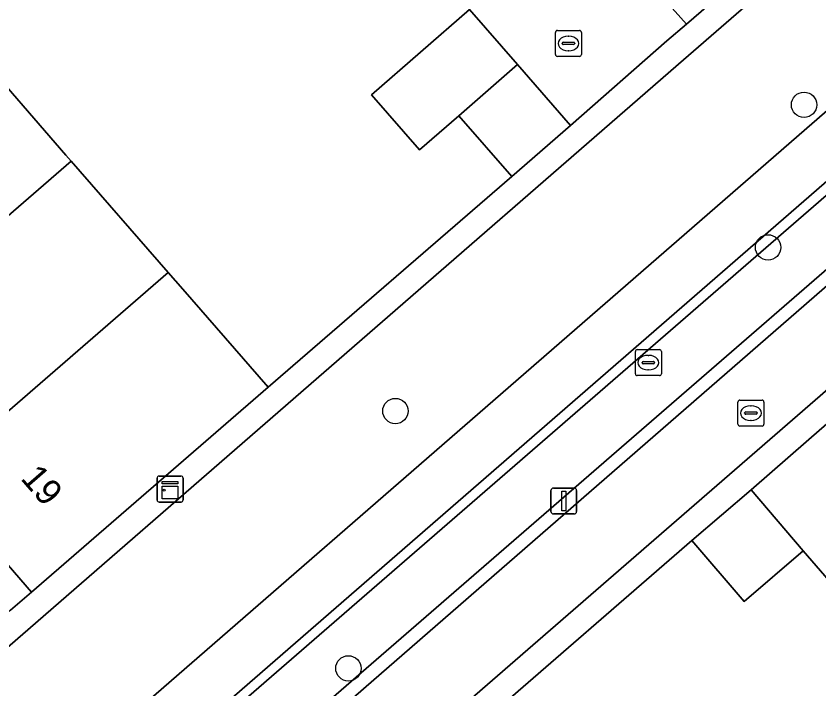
# Model space of a CAD drawing. Extents: x 155887 to 156869, y 383880 to 384678.
# Drawn here: x 156645.94 to 156676.87, y 384425.76 to 384451.7 of the extents above; entities that cross this region are included whole.
import ezdxf

# ---------------------------------------------------------------- set-up
doc = ezdxf.new("R2010")
doc.units = 0
for name, color, linetype in [('IMGEO_Boom', 7, 'Continuous'), ('IMGEO_Erf', 7, 'Continuous'), ('IMGEO_Fietspad_gesloten', 7, 'Continuous'), ('IMGEO_Greppel_droge_sloot', 7, 'Continuous'), ('IMGEO_Groenvoorziening', 7, 'Continuous'), ('IMGEO_Haag', 7, 'Continuous'), ('IMGEO_Kast', 7, 'Continuous'), ('IMGEO_Kolk', 7, 'Continuous'), ('IMGEO_Lichtmast', 7, 'Continuous'), ('IMGEO_Muur', 7, 'Continuous'), ('IMGEO_Pand', 7, 'Continuous'), ('IMGEO_Pand_nummerreeks', 7, 'Continuous'), ('IMGEO_Rijbaan_lokaal_open', 7, 'Continuous'), ('IMGEO_Rioolput', 7, 'Continuous'), ('IMGEO_Voetpad_gesloten', 7, 'Continuous'), ('IMGEO_Voetpad_open', 7, 'Continuous')]:
    doc.layers.add(name, color=color, linetype=linetype)

msp = doc.modelspace()

# ---------------------------------------------------------------- linework, layer by layer
at = {"layer": 'IMGEO_Boom'}
for centre in [(156676.299, 384448.277), (156674.911, 384442.78), (156660.554, 384436.472), (156658.741, 384426.552)]:
    msp.add_circle(centre, 0.489, dxfattribs=at)
at = {"layer": 'IMGEO_Erf'}
for points in [[(156644.308, 384450.425), (156647.852, 384446.339), (156648.057, 384446.104), (156651.8, 384441.808), (156652.361, 384441.164), (156655.645, 384437.393), (156665.041, 384445.513), (156662.999, 384447.856), (156661.488, 384446.539), (156659.638, 384448.662), (156663.41, 384451.95)], [(156694.83, 384409.651), (156691.212, 384413.843), (156688.946, 384411.877), (156687.029, 384414.086), (156685.134, 384416.27), (156687.4, 384418.236), (156683.744, 384422.459), (156681.48, 384420.491), (156679.577, 384422.681), (156677.682, 384424.861), (156679.946, 384426.829), (156676.27, 384431.087), (156673.994, 384429.132), (156671.98, 384431.477), (156663.922, 384424.487), (156667.2, 384420.711), (156667.801, 384420.018), (156671.538, 384415.712), (156675.271, 384411.411), (156679.001, 384407.114)]]:
    msp.add_lwpolyline(points, dxfattribs=at)
at = {"layer": 'IMGEO_Fietspad_gesloten'}
msp.add_lwpolyline([(156609.06, 384378.112), (156647.459, 384411.414), (156648.273, 384412.157), (156650.627, 384414.2), (156652.604, 384415.933), (156655.05, 384418.021), (156655.841, 384418.754), (156699.656, 384456.806), (156703.454, 384460.126), (156701.605, 384462.621), (156699.563, 384460.901), (156697.799, 384459.264), (156650.644, 384418.21), (156648.55, 384416.417), (156603.807, 384377.588)], dxfattribs=at)
at = {"layer": 'IMGEO_Greppel_droge_sloot'}
msp.add_lwpolyline([(156652.773, 384420.778), (156697.219, 384459.342), (156695.807, 384460.981), (156651.427, 384422.463)], close=True, dxfattribs=at)
at = {"layer": 'IMGEO_Groenvoorziening'}
for points in [[(156643.922, 384425.899), (156671.658, 384450.006), (156686.638, 384463.025), (156685.989, 384463.774), (156683.73, 384461.823), (156681.579, 384459.954), (156674.416, 384453.686), (156671.766, 384451.386), (156671.012, 384450.741), (156667.303, 384447.484), (156665.041, 384445.513), (156655.645, 384437.393), (156646.534, 384429.494), (156645.729, 384428.793), (156643.263, 384426.645)], [(156647.308, 384422.068), (156689.968, 384459.184), (156686.638, 384463.025), (156671.658, 384450.006), (156643.922, 384425.899)], [(156651.427, 384422.463), (156695.807, 384460.981), (156697.219, 384459.342), (156652.773, 384420.778)], [(156678.755, 384437.354), (156681.755, 384439.97), (156685.318, 384443.077), (156687.479, 384444.955), (156694.403, 384450.97), (156695.077, 384451.562), (156700.276, 384456.121), (156699.656, 384456.806), (156655.841, 384418.754), (156655.05, 384418.021), (156652.604, 384415.933), (156653.228, 384415.201), (156655.675, 384417.322), (156656.48, 384418.02), (156663.922, 384424.487), (156671.98, 384431.477), (156674.256, 384433.432), (156676.477, 384435.368)]]:
    msp.add_lwpolyline(points, close=True, dxfattribs=at)
for points in [[(156697.799, 384459.264), (156695.874, 384461.602), (156648.869, 384420.721)], [(156648.79, 384420.369), (156650.644, 384418.21), (156697.799, 384459.264)]]:
    msp.add_lwpolyline(points, dxfattribs=at)
at = {"layer": 'IMGEO_Haag'}
for points in [[(156643.922, 384425.899), (156671.658, 384450.006), (156686.638, 384463.025), (156685.989, 384463.774), (156683.73, 384461.823), (156681.579, 384459.954), (156674.416, 384453.686), (156671.766, 384451.386), (156671.012, 384450.741), (156667.303, 384447.484), (156665.041, 384445.513), (156655.645, 384437.393), (156646.534, 384429.494), (156645.729, 384428.793), (156643.263, 384426.645)], [(156678.755, 384437.354), (156681.755, 384439.97), (156685.318, 384443.077), (156687.479, 384444.955), (156694.403, 384450.97), (156695.077, 384451.562), (156700.276, 384456.121), (156699.656, 384456.806), (156655.841, 384418.754), (156655.05, 384418.021), (156652.604, 384415.933), (156653.228, 384415.201), (156655.675, 384417.322), (156656.48, 384418.02), (156663.922, 384424.487), (156671.98, 384431.477), (156674.256, 384433.432), (156676.477, 384435.368)]]:
    msp.add_lwpolyline(points, close=True, dxfattribs=at)
at = {"layer": 'IMGEO_Kast'}
for p, q in [((156651.37, 384433.037), (156651.37, 384433.878)), ((156651.37, 384433.878), (156651.37, 384433.037)), ((156651.445, 384433.962), (156652.286, 384433.962)), ((156652.286, 384433.962), (156651.445, 384433.962)), ((156652.37, 384433.887), (156652.37, 384433.046)), ((156652.37, 384433.046), (156652.37, 384433.887)), ((156652.295, 384432.962), (156651.454, 384432.962)), ((156651.454, 384432.962), (156652.295, 384432.962))]:
    msp.add_line(p, q, dxfattribs=at)
for points in [[(156651.565, 384433.752), (156652.165, 384433.752), (156652.165, 384433.667), (156651.565, 384433.667), (156651.565, 384433.752)], [(156651.565, 384433.577), (156652.165, 384433.577), (156652.165, 384433.088), (156651.565, 384433.088), (156651.565, 384433.577)]]:
    msp.add_lwpolyline(points, dxfattribs=at)
msp.add_circle((156651.649, 384433.426), 0.0377, dxfattribs=at)
for centre, start, end in [((156651.448, 384433.884), 92.4484, 184.2845), ((156651.448, 384433.884), 92.4484, 184.2845), ((156652.292, 384433.884), 2.4484, 94.2845), ((156652.292, 384433.884), 2.4484, 94.2845), ((156651.448, 384433.04), 182.4484, 274.2845), ((156651.448, 384433.04), 182.4484, 274.2845), ((156652.292, 384433.04), 272.4484, 4.2845), ((156652.292, 384433.04), 272.4484, 4.2845)]:
    msp.add_arc(centre, 0.0779, start, end, dxfattribs=at)
at = {"layer": 'IMGEO_Kolk'}
for p, q in [((156669.799, 384437.912), (156669.799, 384438.764)), ((156669.874, 384438.838), (156670.726, 384438.838)), ((156670.8, 384438.764), (156670.8, 384437.912)), ((156670.101, 384438.381), (156670.499, 384438.381)), ((156670.287, 384438.618), (156670.312, 384438.618)), ((156670.058, 384438.332), (156670.058, 384438.344)), ((156670.496, 384438.295), (156670.098, 384438.295)), ((156670.542, 384438.344), (156670.542, 384438.332)), ((156670.726, 384437.838), (156669.874, 384437.838)), ((156670.31, 384438.058), (156670.285, 384438.058))]:
    msp.add_line(p, q, dxfattribs=at)
for points in [[(156669.799, 384437.912), (156669.799, 384438.764)], [(156669.874, 384438.838), (156670.726, 384438.838)], [(156670.8, 384438.764), (156670.8, 384437.912)], [(156670.726, 384437.838), (156669.874, 384437.838)]]:
    msp.add_lwpolyline(points, dxfattribs=at)
for centre, radius, start, end in [((156669.876, 384438.762), 0.0765, 91.552, 178.448), ((156669.876, 384438.762), 0.0765, 91.552, 178.448), ((156670.724, 384438.762), 0.0765, 1.552, 88.448), ((156670.724, 384438.762), 0.0765, 1.552, 88.448), ((156670.098, 384438.341), 0.0403, 85.8775, 175.7526), ((156670.503, 384438.343), 0.0386, 1.7309, 96.639), ((156670.095, 384438.331), 0.0366, 178.938, 274.7102), ((156670.499, 384438.338), 0.043, 264.8664, 352.4533), ((156669.876, 384437.914), 0.0765, 181.552, 268.448), ((156669.876, 384437.914), 0.0765, 181.552, 268.448), ((156670.724, 384437.914), 0.0765, 271.552, 358.448), ((156670.724, 384437.914), 0.0765, 271.552, 358.448)]:
    msp.add_arc(centre, radius, start, end, dxfattribs=at)
for centre, major_axis, ratio, start_param, end_param in [((156670.286, 384438.338), (-0.387, 0.002), 0.722429, 4.712389, 7.853982), ((156670.311, 384438.338), (-0.39, 0.002), 0.717154, 1.570796, 4.712389)]:
    msp.add_ellipse(centre, major_axis=major_axis, ratio=ratio, start_param=start_param, end_param=end_param, dxfattribs=at)
at = {"layer": 'IMGEO_Lichtmast'}
for p, q in [((156666.645, 384433.504), (156667.435, 384433.504)), ((156667.435, 384433.504), (156666.645, 384433.504)), ((156666.545, 384432.604), (156666.545, 384433.404)), ((156666.545, 384433.404), (156666.545, 384432.604)), ((156667.535, 384433.404), (156667.535, 384432.604)), ((156667.535, 384432.604), (156667.535, 384433.404)), ((156667.435, 384432.504), (156666.645, 384432.504)), ((156666.645, 384432.504), (156667.435, 384432.504))]:
    msp.add_line(p, q, dxfattribs=at)
msp.add_lwpolyline([(156666.965, 384433.379), (156667.115, 384433.379), (156667.115, 384432.629), (156666.965, 384432.629), (156666.965, 384433.379)], dxfattribs=at)
for centre, start, end in [((156666.645, 384433.404), 90, 180), ((156666.645, 384433.404), 90, 180), ((156667.435, 384433.404), 0, 90), ((156667.435, 384433.404), 360, 90), ((156666.645, 384432.604), 180, 270), ((156666.645, 384432.604), 180, 270), ((156667.435, 384432.604), 270, 0), ((156667.435, 384432.604), 270, 0)]:
    msp.add_arc(centre, 0.1, start, end, dxfattribs=at)
at = {"layer": 'IMGEO_Muur'}
for points in [[(156655.645, 384437.393), (156665.041, 384445.513)], [(156674.256, 384433.432), (156676.477, 384435.368)], [(156663.922, 384424.487), (156671.98, 384431.477)]]:
    msp.add_lwpolyline(points, dxfattribs=at)
at = {"layer": 'IMGEO_Pand'}
for points in [[(156674.416, 384453.686), (156672.653, 384455.717), (156670.007, 384453.361), (156671.766, 384451.386)], [(156665.261, 384449.827), (156663.41, 384451.95), (156659.638, 384448.662), (156661.488, 384446.539), (156662.999, 384447.856)], [(156648.057, 384446.104), (156647.852, 384446.339), (156644.308, 384450.425), (156642.646, 384448.968), (156635.219, 384442.515), (156638.955, 384438.216)], [(156667.303, 384447.484), (156665.261, 384449.827), (156662.999, 384447.856), (156665.041, 384445.513)], [(156642.691, 384433.916), (156651.8, 384441.808), (156648.057, 384446.104), (156638.955, 384438.216)], [(156642.691, 384433.916), (156646.534, 384429.494), (156655.645, 384437.393), (156652.361, 384441.164), (156651.8, 384441.808)], [(156676.27, 384431.087), (156674.256, 384433.432), (156671.98, 384431.477), (156673.994, 384429.132)]]:
    msp.add_lwpolyline(points, close=True, dxfattribs=at)
at = {"layer": 'IMGEO_Rijbaan_lokaal_open'}
for points in [[(156642.866, 384475.624), (156644.964, 384473.205), (156646.658, 384471.252), (156650.325, 384467.021), (156652.213, 384464.839), (156654.119, 384462.636), (156655.909, 384460.577), (156657.79, 384458.413), (156659.71, 384456.203), (156661.589, 384454.039), (156663.41, 384451.95), (156665.261, 384449.827), (156667.303, 384447.484), (156671.012, 384450.741), (156671.766, 384451.386), (156670.007, 384453.361), (156666.786, 384457.082), (156664.438, 384459.795), (156663.032, 384461.417), (156661.566, 384463.108), (156657.368, 384467.945), (156655.954, 384469.575), (156654.488, 384471.265), (156650.293, 384476.109)], [(156702.283, 384410.209), (156698.087, 384415.045), (156696.604, 384416.75), (156695.197, 384418.367), (156691.003, 384423.205), (156689.537, 384424.895), (156688.121, 384426.526), (156683.926, 384431.359), (156682.469, 384433.039), (156681.04, 384434.688), (156678.915, 384437.168), (156678.755, 384437.354), (156676.477, 384435.368), (156674.256, 384433.432), (156676.27, 384431.087), (156679.946, 384426.829), (156681.844, 384424.645), (156683.744, 384422.459), (156687.4, 384418.236), (156689.295, 384416.053), (156691.212, 384413.843), (156694.83, 384409.651)]]:
    msp.add_lwpolyline(points, dxfattribs=at)
at = {"layer": 'IMGEO_Rioolput'}
for p, q in [((156666.719, 384450.216), (156666.719, 384451.068)), ((156666.794, 384451.142), (156667.646, 384451.142)), ((156667.72, 384451.068), (156667.72, 384450.216)), ((156667.207, 384450.922), (156667.232, 384450.922)), ((156666.978, 384450.636), (156666.978, 384450.648)), ((156667.416, 384450.599), (156667.018, 384450.599)), ((156667.021, 384450.685), (156667.419, 384450.685)), ((156667.462, 384450.648), (156667.462, 384450.636)), ((156667.646, 384450.142), (156666.794, 384450.142)), ((156667.23, 384450.362), (156667.205, 384450.362)), ((156673.826, 384436.892), (156674.678, 384436.892)), ((156673.751, 384435.966), (156673.751, 384436.818)), ((156674.239, 384436.672), (156674.264, 384436.672)), ((156674.752, 384436.818), (156674.752, 384435.966)), ((156674.01, 384436.386), (156674.01, 384436.398)), ((156674.448, 384436.349), (156674.05, 384436.349)), ((156674.053, 384436.435), (156674.451, 384436.435)), ((156674.494, 384436.398), (156674.494, 384436.386)), ((156674.262, 384436.112), (156674.237, 384436.112)), ((156674.678, 384435.892), (156673.826, 384435.892))]:
    msp.add_line(p, q, dxfattribs=at)
for points in [[(156666.719, 384450.216), (156666.719, 384451.068)], [(156666.794, 384451.142), (156667.646, 384451.142)], [(156667.72, 384451.068), (156667.72, 384450.216)], [(156667.646, 384450.142), (156666.794, 384450.142)], [(156673.826, 384436.892), (156674.678, 384436.892)], [(156673.751, 384435.966), (156673.751, 384436.818)], [(156674.752, 384436.818), (156674.752, 384435.966)], [(156674.678, 384435.892), (156673.826, 384435.892)]]:
    msp.add_lwpolyline(points, dxfattribs=at)
for centre, radius, start, end in [((156666.796, 384451.066), 0.0765, 91.552, 178.448), ((156666.796, 384451.066), 0.0765, 91.552, 178.448), ((156667.644, 384451.066), 0.0765, 1.552, 88.448), ((156667.644, 384451.066), 0.0765, 1.552, 88.448), ((156667.018, 384450.645), 0.0403, 85.8775, 175.7526), ((156667.015, 384450.635), 0.0366, 178.938, 274.7102), ((156667.419, 384450.642), 0.043, 264.8664, 352.4533), ((156667.423, 384450.647), 0.0386, 1.7309, 96.639), ((156666.796, 384450.218), 0.0765, 181.552, 268.448), ((156666.796, 384450.218), 0.0765, 181.552, 268.448), ((156667.644, 384450.218), 0.0765, 271.552, 358.448), ((156667.644, 384450.218), 0.0765, 271.552, 358.448), ((156673.828, 384436.816), 0.0765, 91.552, 178.448), ((156673.828, 384436.816), 0.0765, 91.552, 178.448), ((156674.676, 384436.816), 0.0765, 1.552, 88.448), ((156674.676, 384436.816), 0.0765, 1.552, 88.448), ((156674.05, 384436.395), 0.0403, 85.8775, 175.7526), ((156674.047, 384436.385), 0.0366, 178.938, 274.7102), ((156674.451, 384436.392), 0.043, 264.8664, 352.4533), ((156674.455, 384436.397), 0.0386, 1.7309, 96.639), ((156673.828, 384435.968), 0.0765, 181.552, 268.448), ((156673.828, 384435.968), 0.0765, 181.552, 268.448), ((156674.676, 384435.968), 0.0765, 271.552, 358.448), ((156674.676, 384435.968), 0.0765, 271.552, 358.448)]:
    msp.add_arc(centre, radius, start, end, dxfattribs=at)
for centre, major_axis, ratio, start_param, end_param in [((156667.206, 384450.642), (-0.387, 0.002), 0.722429, 4.712389, 7.853982), ((156667.231, 384450.642), (-0.39, 0.002), 0.717154, 1.570796, 4.712389), ((156674.238, 384436.392), (-0.387, 0.002), 0.722429, 4.712389, 7.853982), ((156674.263, 384436.392), (-0.39, 0.002), 0.717154, 1.570796, 4.712389)]:
    msp.add_ellipse(centre, major_axis=major_axis, ratio=ratio, start_param=start_param, end_param=end_param, dxfattribs=at)
at = {"layer": 'IMGEO_Voetpad_gesloten'}
msp.add_lwpolyline([(156602.253, 384380.125), (156646.409, 384418.594), (156646.444, 384418.656), (156648.828, 384420.707), (156648.869, 384420.721), (156695.874, 384461.602), (156697.674, 384463.147), (156699.841, 384464.958), (156698.668, 384466.563), (156696.388, 384464.71), (156694.848, 384463.399), (156691.05, 384460.132), (156689.968, 384459.184), (156647.308, 384422.068), (156645.359, 384420.378), (156626.631, 384404.101)], dxfattribs=at)
at = {"layer": 'IMGEO_Voetpad_open'}
msp.add_lwpolyline([(156645.729, 384428.793), (156646.534, 384429.494), (156642.691, 384433.916)], dxfattribs=at)

# ---------------------------------------------------------------- texts
at = {"layer": 'IMGEO_Pand_nummerreeks'}
msp.add_text('19', height=1, rotation=310.989, dxfattribs=at).set_placement((156646.079, 384433.86))

doc.saveas('drawing.dxf')
